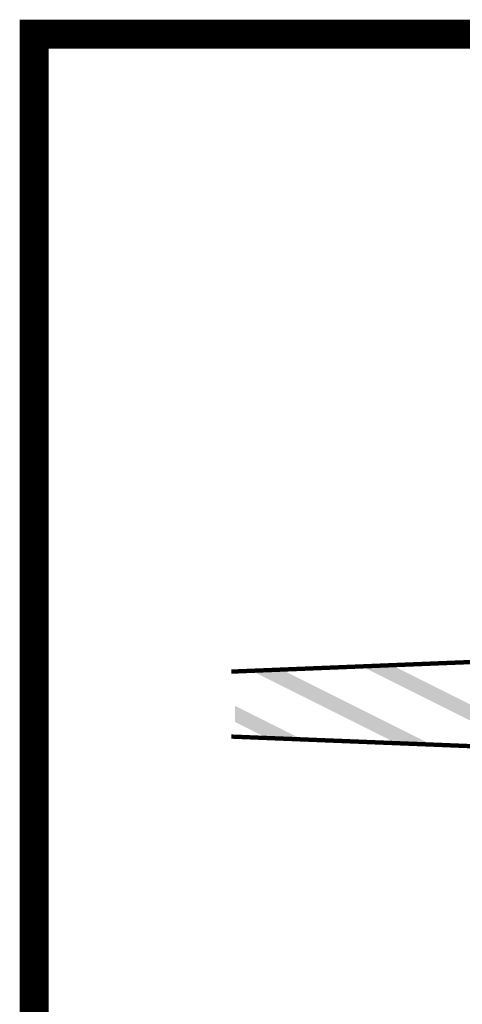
# Model space of a CAD drawing. Header units: metres. Extents: x -699 to 2316, y -1199 to 781.
# Tile 304 of 593: x 235 to 251, y 239 to 273. Entities that reach past the tile are written whole.
import ezdxf

# ---------------------------------------------------------------- set-up
doc = ezdxf.new("R2010")
doc.units = ezdxf.units.M
doc.layers.add('N-WE-VW-MARKERING_LANGS_STREEP_DOORGETROKKEN_010-G', color=7, linetype='Continuous', lineweight=13)
doc.layers.add('N-WE-VW-MARKERING_OVERIG_VERDRIJFSTREEP-G', color=7, linetype='Continuous')
doc.layers.add('to-xx-view', color=1, linetype='Continuous', lineweight=25, plot=False)

msp = doc.modelspace()

# ---------------------------------------------------------------- linework, layer by layer
at = {"layer": 'N-WE-VW-MARKERING_LANGS_STREEP_DOORGETROKKEN_010-G', "color": 253, "linetype": 'Continuous', "const_width": 0.15}
for points in [[(242.7422, 250.4217), (256.4487, 250.9699, -0.009995), (260.3056, 251.0471), (265.2993, 251.047)], [(268.7942, 247.5471), (260.3056, 247.5471, -0.009995), (256.4487, 247.6242), (242.7422, 248.1724)]]:
    msp.add_lwpolyline(points, format="xyb", dxfattribs=at)
at = {"layer": 'N-WE-VW-MARKERING_OVERIG_VERDRIJFSTREEP-G', "color": 253}
for points in [[(247.2924, 250.5817), (248.3276, 250.6231), (252.843, 247.8064), (254.0582, 247.7578)], [(243.4794, 250.4292), (244.5146, 250.4706), (248.3669, 247.9854), (249.5821, 247.9368)], [(242.8672, 248.6763), (242.8672, 249.2353), (243.8908, 248.1645), (245.106, 248.1159)]]:
    msp.add_solid(points, dxfattribs=at)
at = {"layer": 'to-xx-view', "const_width": 1}
msp.add_lwpolyline([(235.9176, 272.4901), (396.8903, 272.4901), (396.8903, 172.4901), (235.9176, 172.4901)], close=True, dxfattribs=at)

doc.saveas('drawing.dxf')
